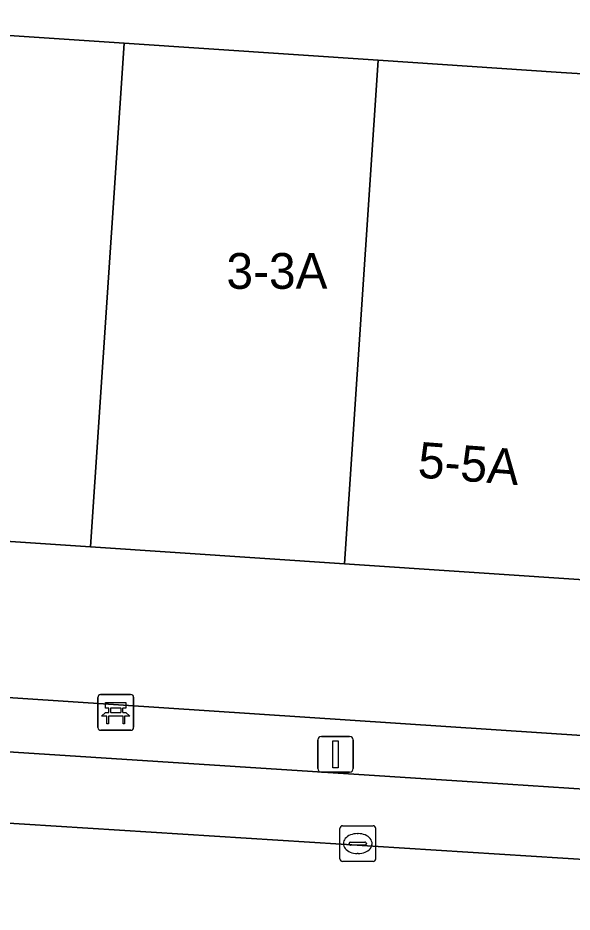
# Model space of a CAD drawing. Extents: x 161848 to 162726, y 385382 to 386521.
# Drawn here: x 162069.72 to 162085.21, y 386166.1 to 386191.1 of the extents above; entities that cross this region are included whole.
import ezdxf

# ---------------------------------------------------------------- set-up
doc = ezdxf.new("R2010")
doc.units = 0
for name, color, linetype in [('IMGEO_Bank', 7, 'Continuous'), ('IMGEO_Kolk', 7, 'Continuous'), ('IMGEO_Lichtmast', 7, 'Continuous'), ('IMGEO_Pand', 7, 'Continuous'), ('IMGEO_Pand_nummerreeks', 7, 'Continuous'), ('IMGEO_Parkeervlak_open', 7, 'Continuous'), ('IMGEO_Rijbaan_lokaal_open', 7, 'Continuous'), ('IMGEO_Voetpad_open', 7, 'Continuous')]:
    doc.layers.add(name, color=color, linetype=linetype)

msp = doc.modelspace()

# ---------------------------------------------------------------- linework, layer by layer
at = {"layer": 'IMGEO_Bank'}
for p, q in [((162071.954, 386171.257), (162071.954, 386172.098)), ((162071.954, 386172.098), (162071.954, 386171.257)), ((162072.029, 386172.182), (162072.87, 386172.182)), ((162072.87, 386172.182), (162072.029, 386172.182)), ((162072.954, 386172.107), (162072.954, 386171.266)), ((162072.954, 386171.266), (162072.954, 386172.107)), ((162072.263, 386171.688), (162072.263, 386171.794)), ((162072.307, 386171.794), (162072.307, 386171.688)), ((162072.595, 386171.8), (162072.313, 386171.8)), ((162072.601, 386171.688), (162072.601, 386171.794)), ((162072.645, 386171.794), (162072.645, 386171.688)), ((162072.651, 386171.58), (162072.258, 386171.58)), ((162072.313, 386171.682), (162072.595, 386171.682)), ((162072.879, 386171.182), (162072.038, 386171.182)), ((162072.038, 386171.182), (162072.879, 386171.182))]:
    msp.add_line(p, q, dxfattribs=at)
for points in [[(162072.257, 386171.8), (162072.171, 386171.8), (162072.171, 386171.961), (162072.734, 386171.961), (162072.734, 386171.8), (162072.651, 386171.8)], [(162072.201, 386171.58), (162072.059, 386171.58), (162072.171, 386171.682), (162072.257, 386171.682)], [(162072.251, 386171.573), (162072.251, 386171.366), (162072.208, 386171.366), (162072.208, 386171.573)], [(162072.651, 386171.682), (162072.734, 386171.682), (162072.846, 386171.58), (162072.707, 386171.58)], [(162072.701, 386171.573), (162072.701, 386171.366), (162072.657, 386171.366), (162072.657, 386171.573)]]:
    msp.add_lwpolyline(points, dxfattribs=at)
for centre, radius, start, end in [((162072.032, 386172.104), 0.0779, 92.4484, 184.2845), ((162072.032, 386172.104), 0.0779, 92.4484, 184.2845), ((162072.876, 386172.104), 0.0779, 2.4484, 94.2845), ((162072.876, 386172.104), 0.0779, 2.4484, 94.2845), ((162072.256, 386171.793), 0.00671, 2.8957, 87.1043), ((162072.313, 386171.793), 0.00671, 92.8957, 177.1043), ((162072.595, 386171.793), 0.00671, 2.8957, 87.1043), ((162072.652, 386171.793), 0.00671, 92.8957, 177.1043), ((162072.201, 386171.573), 0.00671, 2.8957, 87.1043), ((162072.258, 386171.573), 0.00671, 92.8957, 177.1043), ((162072.256, 386171.689), 0.00671, 272.8957, 357.1043), ((162072.313, 386171.689), 0.00671, 182.8957, 267.1043), ((162072.595, 386171.689), 0.00671, 272.8957, 357.1043), ((162072.652, 386171.689), 0.00671, 182.8957, 267.1043), ((162072.65, 386171.573), 0.00671, 2.8957, 87.1043), ((162072.707, 386171.573), 0.00671, 92.8957, 177.1043), ((162072.032, 386171.26), 0.0779, 182.4484, 274.2845), ((162072.032, 386171.26), 0.0779, 182.4484, 274.2845), ((162072.876, 386171.26), 0.0779, 272.4484, 4.2845), ((162072.876, 386171.26), 0.0779, 272.4484, 4.2845)]:
    msp.add_arc(centre, radius, start, end, dxfattribs=at)
at = {"layer": 'IMGEO_Kolk'}
for p, q in [((162078.794, 386168.514), (162079.646, 386168.514)), ((162078.719, 386167.588), (162078.719, 386168.44)), ((162079.207, 386168.294), (162079.232, 386168.294)), ((162079.72, 386168.44), (162079.72, 386167.588)), ((162078.978, 386168.008), (162078.978, 386168.02)), ((162079.416, 386167.971), (162079.018, 386167.971)), ((162079.021, 386168.057), (162079.419, 386168.057)), ((162079.462, 386168.02), (162079.462, 386168.008)), ((162079.23, 386167.734), (162079.205, 386167.734)), ((162079.646, 386167.514), (162078.794, 386167.514))]:
    msp.add_line(p, q, dxfattribs=at)
for points in [[(162078.794, 386168.514), (162079.646, 386168.514)], [(162078.719, 386167.588), (162078.719, 386168.44)], [(162079.72, 386168.44), (162079.72, 386167.588)], [(162079.646, 386167.514), (162078.794, 386167.514)]]:
    msp.add_lwpolyline(points, dxfattribs=at)
for centre, radius, start, end in [((162078.796, 386168.438), 0.0765, 91.552, 178.448), ((162078.796, 386168.438), 0.0765, 91.552, 178.448), ((162079.644, 386168.438), 0.0765, 1.552, 88.448), ((162079.644, 386168.438), 0.0765, 1.552, 88.448), ((162079.018, 386168.017), 0.0403, 85.8775, 175.7526), ((162079.015, 386168.007), 0.0366, 178.938, 274.7102), ((162079.419, 386168.014), 0.043, 264.8664, 352.4533), ((162079.423, 386168.019), 0.0386, 1.7309, 96.639), ((162078.796, 386167.59), 0.0765, 181.552, 268.448), ((162078.796, 386167.59), 0.0765, 181.552, 268.448), ((162079.644, 386167.59), 0.0765, 271.552, 358.448), ((162079.644, 386167.59), 0.0765, 271.552, 358.448)]:
    msp.add_arc(centre, radius, start, end, dxfattribs=at)
for centre, major_axis, ratio, start_param, end_param in [((162079.206, 386168.014), (-0.387, 0.002), 0.722429, 4.712389, 7.853982), ((162079.231, 386168.014), (-0.39, 0.002), 0.717154, 1.570796, 4.712389)]:
    msp.add_ellipse(centre, major_axis=major_axis, ratio=ratio, start_param=start_param, end_param=end_param, dxfattribs=at)
at = {"layer": 'IMGEO_Lichtmast'}
for p, q in [((162078.202, 386171.011), (162078.992, 386171.011)), ((162078.992, 386171.011), (162078.202, 386171.011)), ((162078.102, 386170.111), (162078.102, 386170.911)), ((162078.102, 386170.911), (162078.102, 386170.111)), ((162079.092, 386170.911), (162079.092, 386170.111)), ((162079.092, 386170.111), (162079.092, 386170.911)), ((162078.992, 386170.011), (162078.202, 386170.011)), ((162078.202, 386170.011), (162078.992, 386170.011))]:
    msp.add_line(p, q, dxfattribs=at)
msp.add_lwpolyline([(162078.522, 386170.886), (162078.672, 386170.886), (162078.672, 386170.136), (162078.522, 386170.136), (162078.522, 386170.886)], dxfattribs=at)
for centre, start, end in [((162078.202, 386170.911), 90, 180), ((162078.202, 386170.911), 90, 180), ((162078.992, 386170.911), 0, 90), ((162078.992, 386170.911), 360, 90), ((162078.202, 386170.111), 180, 270), ((162078.202, 386170.111), 180, 270), ((162078.992, 386170.111), 270, 0), ((162078.992, 386170.111), 270, 0)]:
    msp.add_arc(centre, 0.1, start, end, dxfattribs=at)
at = {"layer": 'IMGEO_Pand'}
for points in [[(162064.467, 386176.796), (162071.748, 386176.31), (162072.688, 386190.392), (162065.407, 386190.878)], [(162078.852, 386175.835), (162079.792, 386189.917), (162072.688, 386190.392), (162071.748, 386176.31)], [(162086.896, 386189.443), (162086.411, 386189.475), (162084.911, 386189.575), (162079.792, 386189.917), (162078.852, 386175.835), (162085.956, 386175.361)]]:
    msp.add_lwpolyline(points, close=True, dxfattribs=at)
at = {"layer": 'IMGEO_Parkeervlak_open'}
for points in [[(162082.277, 386169.753), (162063.099, 386170.985)], [(162098.762, 386168.672), (162082.277, 386169.753)], [(162059.128, 386169.232), (162063.693, 386168.95), (162101.775, 386166.54)]]:
    msp.add_lwpolyline(points, dxfattribs=at)
at = {"layer": 'IMGEO_Rijbaan_lokaal_open'}
msp.add_lwpolyline([(162103.798, 386166.385), (162102.766, 386166.423), (162102.002, 386166.513), (162101.775, 386166.54), (162063.693, 386168.95), (162059.128, 386169.232), (162058.666, 386169.261), (162058.094, 386161.557), (162058.75, 386161.567), (162094.791, 386158.857), (162099.303, 386158.556), (162154.622, 386154.86), (162155.193, 386162.883)], dxfattribs=at)
at = {"layer": 'IMGEO_Voetpad_open'}
for points in [[(162093.061, 386174.886), (162085.956, 386175.361), (162078.852, 386175.835), (162071.748, 386176.31), (162064.467, 386176.796), (162063.27, 386176.876), (162064.21, 386190.958), (162065.407, 386190.878), (162065.638, 386193.866), (162063.365, 386194.022), (162057.463, 386194.369), (162056.49, 386176.046)], [(162059.292, 386172.769), (162104.064, 386169.809)], [(162104.064, 386169.809), (162059.292, 386172.769)], [(162063.099, 386170.985), (162082.277, 386169.753), (162098.762, 386168.672)]]:
    msp.add_lwpolyline(points, dxfattribs=at)
msp.add_lwpolyline([(162101.546, 386191.391), (162095.188, 386191.827), (162084.327, 386192.536), (162082.824, 386192.634), (162080.492, 386192.794), (162071.914, 386193.434), (162065.638, 386193.866), (162065.407, 386190.878), (162072.688, 386190.392), (162079.792, 386189.917), (162084.911, 386189.575), (162086.411, 386189.475), (162086.896, 386189.443), (162089.711, 386189.254), (162090.281, 386189.216), (162094.001, 386188.967), (162101.285, 386188.481)], close=True, dxfattribs=at)

# ---------------------------------------------------------------- texts
at = {"layer": 'IMGEO_Pand_nummerreeks'}
msp.add_text('3-3A', height=1, dxfattribs=at).set_placement((162075.549, 386183.524))
msp.add_text('5-5A', height=1, rotation=355.6398, dxfattribs=at).set_placement((162080.878, 386178.251))

doc.saveas('drawing.dxf')
